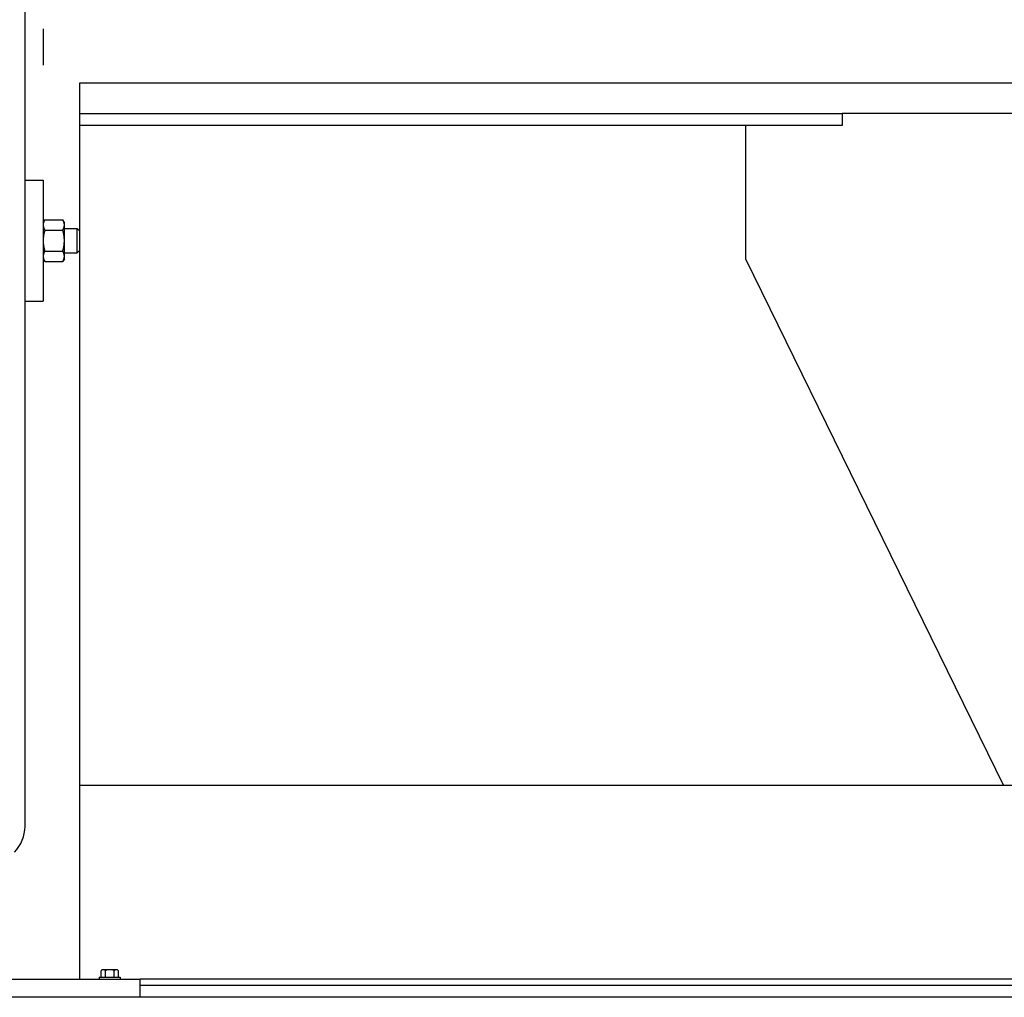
# Model space of a CAD drawing. Header units: inches. Extents: x 24 to 1128, y -58 to 748.
# Tile 591 of 656: x 1002 to 1023, y 334 to 354. Entities that reach past the tile are written whole.
import ezdxf

# ---------------------------------------------------------------- set-up
doc = ezdxf.new("R2010")
doc.units = ezdxf.units.IN
doc.header["$LTSCALE"] = 32
doc.header["$MEASUREMENT"] = 0
doc.layers.add('Visible (ANSI)', color=7, linetype='Continuous', lineweight=30)

msp = doc.modelspace()

# ---------------------------------------------------------------- linework, layer by layer
at = {"layer": 'Visible (ANSI)'}
for p, q in [((1002.44084, 337.264), (1002.44084, 371.35867)), ((1002.81584, 353.73367), (1002.81584, 352.98367)), ((1003.56584, 352.60867), (1003.56584, 349.56148)), ((1027.87834, 352.60867), (1003.56584, 352.60867)), ((1003.56584, 351.98367), (1019.31584, 351.98367)), ((1022.81865, 351.98367), (1019.31584, 351.98367)), ((1019.31584, 351.98367), (1019.31584, 351.73367)), ((1019.31584, 351.73367), (1003.56584, 351.73367)), ((1017.31584, 351.73367), (1017.31584, 348.98367)), ((1002.44084, 350.60867), (1002.81584, 350.60867)), ((1002.81584, 350.60867), (1002.81584, 348.10867)), ((1002.81584, 349.73367), (1002.84933, 349.79168)), ((1002.84933, 349.79168), (1003.22034, 349.79168)), ((1003.25384, 349.73367), (1003.22034, 349.79168)), ((1003.25384, 349.68343), (1003.25384, 349.73367)), ((1002.84933, 349.57518), (1003.22034, 349.57518)), ((1003.25384, 349.35867), (1003.25384, 349.68343)), ((1003.25384, 349.60867), (1003.52007, 349.60867)), ((1003.52007, 349.10867), (1003.52007, 349.60867)), ((1003.56584, 349.56148), (1003.52007, 349.60867)), ((1003.56584, 349.56148), (1003.56584, 349.15586)), ((1003.25384, 349.03391), (1003.25384, 349.35867)), ((1002.84933, 349.14216), (1003.22034, 349.14216)), ((1003.25384, 349.10867), (1003.52007, 349.10867)), ((1003.56584, 349.15586), (1003.52007, 349.10867)), ((1003.56584, 349.15586), (1003.56584, 334.10867)), ((1002.81584, 348.98367), (1002.84933, 348.92566)), ((1002.84933, 348.92566), (1003.22034, 348.92566)), ((1003.25384, 348.98367), (1003.22034, 348.92566)), ((1003.25384, 348.98367), (1003.25384, 349.03391)), ((1017.31584, 348.98367), (1022.64237, 338.10867)), ((1002.44084, 348.10867), (1002.81584, 348.10867)), ((1027.87834, 338.10867), (1003.56584, 338.10867)), ((1004.01071, 334.14767), (1004.01071, 334.28345)), ((1004.05574, 334.30267), (1004.03484, 334.30267)), ((1004.19084, 334.30267), (1004.05574, 334.30267)), ((1004.10077, 334.14767), (1004.10077, 334.28345)), ((1004.32594, 334.30267), (1004.19084, 334.30267)), ((1004.28091, 334.14767), (1004.28091, 334.28345)), ((1004.34684, 334.30267), (1004.32594, 334.30267)), ((1004.37097, 334.14767), (1004.37097, 334.28345)), ((1000.81584, 334.10867), (1004.81584, 334.10867)), ((1003.97484, 334.14767), (1004.40684, 334.14767)), ((1003.97484, 334.14767), (1003.97484, 334.10867)), ((1004.40684, 334.14767), (1004.40684, 334.10867)), ((1004.81584, 333.73367), (1004.81584, 334.10867)), ((1027.87834, 334.10867), (1004.81584, 334.10867)), ((1004.81584, 333.98367), (1026.31584, 333.98367)), ((1027.87834, 333.73367), (999.44084, 333.73367))]:
    msp.add_line(p, q, dxfattribs=at)
for centre, radius, start, end in [((1001.69084, 337.264), 0.75, 315, 0), ((1004.19084, 334.08205), 0.2702, 125.26439, 131.810315), ((1004.19084, 334.08205), 0.22062, 90, 114.094843), ((1004.19084, 334.08205), 0.22062, 65.905157, 90), ((1004.19084, 334.08205), 0.2702, 48.189685, 54.73561)]:
    msp.add_arc(centre, radius, start, end, dxfattribs=at)
for centre, start_param, end_param in [((1004.05574, 334.08205), 0, 0.42053434), ((1004.05574, 334.08205), 5.86265097, 6.28318531), ((1004.32594, 334.08205), 0, 0.42053434), ((1004.32594, 334.08205), 5.86265097, 6.28318531)]:
    msp.add_ellipse(centre, major_axis=(0, 0.22062), ratio=0.5, start_param=start_param, end_param=end_param, dxfattribs=at)
for points in [[(1002.84933, 349.79168), (1002.81584, 349.73367), (1002.81584, 349.68343)], [(1003.25384, 349.68343), (1003.25384, 349.73367), (1003.22034, 349.79168)], [(1002.81584, 349.68343), (1002.81584, 349.63319), (1002.84933, 349.57518)], [(1002.84933, 349.57518), (1002.81584, 349.45915), (1002.81584, 349.35867)], [(1003.22034, 349.57518), (1003.25384, 349.63319), (1003.25384, 349.68343)], [(1003.25384, 349.35867), (1003.25384, 349.45915), (1003.22034, 349.57518)], [(1002.81584, 349.35867), (1002.81584, 349.25819), (1002.84933, 349.14216)], [(1003.22034, 349.14216), (1003.25384, 349.25819), (1003.25384, 349.35867)], [(1002.84933, 349.14216), (1002.81584, 349.08415), (1002.81584, 349.03391)], [(1003.25384, 349.03391), (1003.25384, 349.08415), (1003.22034, 349.14216)], [(1002.81584, 349.03391), (1002.81584, 348.98367), (1002.84933, 348.92566)], [(1003.22034, 348.92566), (1003.25384, 348.98367), (1003.25384, 349.03391)]]:
    msp.add_rational_spline(points, [1, 1.0379548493, 1], degree=2, dxfattribs=at)

doc.saveas('drawing.dxf')
